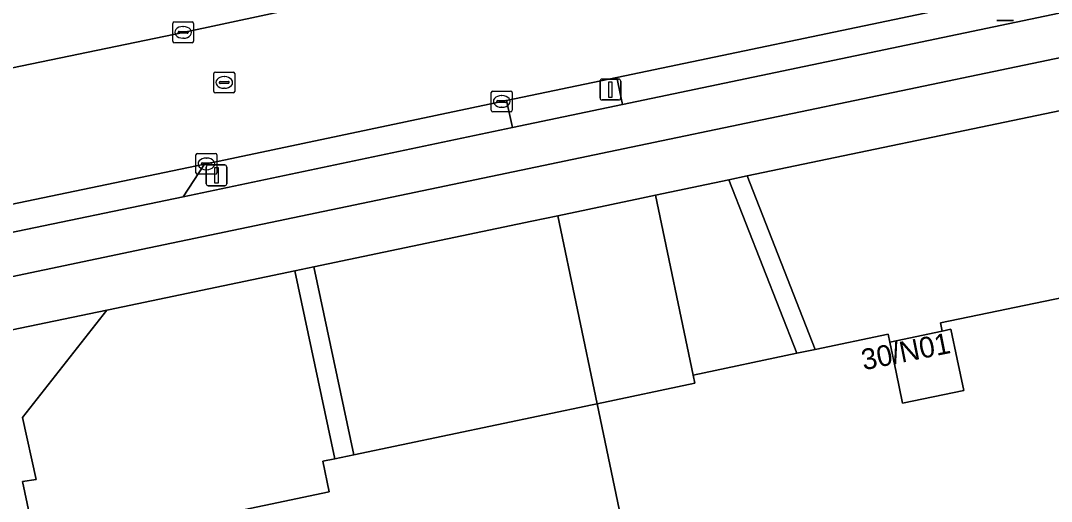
# Model space of a CAD drawing. Extents: x 164494 to 166241, y 382475 to 384495.
# Drawn here: x 164972.57 to 165022.04, y 384329.92 to 384352.99 of the extents above; entities that cross this region are included whole.
import ezdxf

# ---------------------------------------------------------------- set-up
doc = ezdxf.new("R2010")
doc.units = 0
for name, color, linetype in [('IMGEO_Berm_groen', 7, 'Continuous'), ('IMGEO_Erf', 7, 'Continuous'), ('IMGEO_Fietspad_open', 7, 'Continuous'), ('IMGEO_Groenvoorziening', 7, 'Continuous'), ('IMGEO_Hek', 7, 'Continuous'), ('IMGEO_Kolk', 7, 'Continuous'), ('IMGEO_Lichtmast', 7, 'Continuous'), ('IMGEO_Pand', 7, 'Continuous'), ('IMGEO_Pand_nummerreeks', 7, 'Continuous'), ('IMGEO_Rijbaan_lokaal_open', 7, 'Continuous'), ('IMGEO_Rioolput', 7, 'Continuous'), ('IMGEO_Voetpad_open', 7, 'Continuous')]:
    doc.layers.add(name, color=color, linetype=linetype)

msp = doc.modelspace()

# ---------------------------------------------------------------- linework, layer by layer
at = {"layer": 'IMGEO_Berm_groen'}
for points in [[(165103.145, 384381.247), (165078.417, 384376.067), (165044.842, 384369.066), (164998.737, 384359.434), (164936.708, 384346.52), (164925.461, 384344.192), (164926.103, 384341.106), (164933.216, 384342.574), (164954.306, 384347.035), (164980.37, 384352.43), (164994.137, 384355.385), (165015.253, 384359.737), (165037.346, 384364.383), (165059.459, 384368.999), (165082.552, 384373.828), (165103.18, 384378.131), (165103.841, 384378.298)], [(165118.108, 384374.601), (165083.93, 384367.513), (165060.866, 384362.734), (165038.786, 384358.11), (165016.662, 384353.497), (165001.186, 384350.268), (165001.461, 384348.974), (165051.79, 384359.513), (165100.699, 384369.712), (165114.768, 384372.637)]]:
    msp.add_lwpolyline(points, dxfattribs=at)
msp.add_lwpolyline([(164996.183, 384347.859), (164995.895, 384349.164), (164995.659, 384349.115), (164981.482, 384346.121), (164981.397, 384346.103), (164980.371, 384344.544)], close=True, dxfattribs=at)
at = {"layer": 'IMGEO_Erf'}
msp.add_lwpolyline([(165032.09, 384341.677), (165016.726, 384338.497), (165016.804, 384338.097), (165017.22, 384338.184), (165017.523, 384336.741), (165017.834, 384335.248), (165014.9, 384334.636), (165014.587, 384336.126), (165014.284, 384337.57), (165014.207, 384337.944), (165010.705, 384337.217), (165009.823, 384337.034), (165004.849, 384335.984), (165004.93, 384335.595), (165000.234, 384334.604), (165003.425, 384319.356)], dxfattribs=at)
at = {"layer": 'IMGEO_Fietspad_open'}
for points in [[(165118.509, 384373.384), (165114.768, 384372.637), (165100.699, 384369.712), (165051.79, 384359.513), (165001.461, 384348.974), (164996.183, 384347.859), (164980.371, 384344.544), (164956.926, 384339.68), (164933.359, 384334.783), (164911.059, 384330.145), (164868.55, 384321.331), (164832.678, 384313.85), (164825.97, 384312.501), (164814.364, 384310.101), (164814.35, 384310.172), (164809.331, 384309.126), (164809.333, 384309.08), (164801.696, 384307.495)], [(164802.068, 384305.407), (164809.925, 384307.04), (164833.08, 384311.822), (164838.611, 384312.969), (164868.92, 384319.253), (164912.329, 384328.255), (164932.507, 384332.46), (164958.923, 384337.938), (164978.743, 384342.085), (164996.584, 384345.814), (165001.876, 384346.919), (165052.181, 384357.436), (165101.155, 384367.679), (165118.614, 384371.278), (165123.59, 384372.323)]]:
    msp.add_lwpolyline(points, dxfattribs=at)
at = {"layer": 'IMGEO_Groenvoorziening'}
for points in [[(165097.67, 384355.369), (165121.194, 384360.319), (165128.463, 384361.866), (165121.469, 384369.317), (165101.82, 384365.255), (165052.6, 384354.959), (165007.446, 384345.541), (165010.705, 384337.217), (165014.207, 384337.944), (165014.284, 384337.57), (165016.804, 384338.097), (165016.726, 384338.497), (165032.09, 384341.677), (165049.402, 384345.197), (165074.224, 384350.422)], [(165006.564, 384345.357), (165003.041, 384344.622), (165004.849, 384335.984), (165009.823, 384337.034)], [(164998.345, 384343.632), (164997.097, 384343.369), (164986.639, 384341.182), (164988.553, 384332.16), (165000, 384334.555), (165000.234, 384334.604)], [(164985.443, 384319.065), (164980.499, 384318.03), (164978.312, 384328.483), (164987.376, 384330.38), (164987.069, 384331.849), (164987.642, 384331.969), (164985.728, 384340.992), (164976.791, 384339.123), (164976.708, 384339.106), (164972.661, 384333.951), (164973.308, 384330.982), (164972.656, 384330.873), (164976.99, 384310.432), (164981.938, 384311.469), (164985.086, 384296.596), (164980.116, 384295.575), (164980.294, 384294.743), (164990.062, 384296.82)]]:
    msp.add_lwpolyline(points, close=True, dxfattribs=at)
at = {"layer": 'IMGEO_Hek'}
for points in [[(165128.694, 384361.62), (165128.463, 384361.866), (165121.194, 384360.319), (165097.67, 384355.369), (165074.224, 384350.422), (165049.402, 384345.197), (165032.09, 384341.677), (165016.726, 384338.497), (165016.804, 384338.097)], [(165000.234, 384334.604), (165004.93, 384335.595), (165004.849, 384335.984), (165009.823, 384337.034), (165010.705, 384337.217), (165014.207, 384337.944), (165014.284, 384337.57)]]:
    msp.add_lwpolyline(points, dxfattribs=at)
at = {"layer": 'IMGEO_Kolk'}
for p, q in [((164979.944, 384352.93), (164980.796, 384352.93)), ((164979.869, 384352.004), (164979.869, 384352.856)), ((164980.128, 384352.424), (164980.128, 384352.436)), ((164980.171, 384352.473), (164980.569, 384352.473)), ((164980.357, 384352.71), (164980.382, 384352.71)), ((164980.612, 384352.436), (164980.612, 384352.424)), ((164980.87, 384352.856), (164980.87, 384352.004)), ((164980.796, 384351.93), (164979.944, 384351.93)), ((164980.566, 384352.387), (164980.168, 384352.387)), ((164980.38, 384352.15), (164980.355, 384352.15)), ((164995.158, 384348.689), (164995.158, 384349.541)), ((164995.233, 384349.615), (164996.085, 384349.615)), ((164996.159, 384349.541), (164996.159, 384348.689)), ((164995.417, 384349.109), (164995.417, 384349.121)), ((164995.855, 384349.072), (164995.457, 384349.072)), ((164995.46, 384349.158), (164995.858, 384349.158)), ((164995.646, 384349.395), (164995.671, 384349.395)), ((164995.901, 384349.121), (164995.901, 384349.109)), ((164996.085, 384348.615), (164995.233, 384348.615)), ((164995.669, 384348.835), (164995.644, 384348.835)), ((164980.981, 384345.695), (164980.981, 384346.547)), ((164981.056, 384346.621), (164981.908, 384346.621)), ((164981.982, 384346.547), (164981.982, 384345.695)), ((164981.24, 384346.115), (164981.24, 384346.127)), ((164981.678, 384346.078), (164981.28, 384346.078)), ((164981.283, 384346.164), (164981.681, 384346.164)), ((164981.469, 384346.401), (164981.494, 384346.401)), ((164981.724, 384346.127), (164981.724, 384346.115)), ((164981.908, 384345.621), (164981.056, 384345.621)), ((164981.492, 384345.841), (164981.467, 384345.841))]:
    msp.add_line(p, q, dxfattribs=at)
for points in [[(164979.944, 384352.93), (164980.796, 384352.93)], [(164979.869, 384352.004), (164979.869, 384352.856)], [(164980.87, 384352.856), (164980.87, 384352.004)], [(164980.796, 384351.93), (164979.944, 384351.93)], [(164995.158, 384348.689), (164995.158, 384349.541)], [(164995.233, 384349.615), (164996.085, 384349.615)], [(164996.159, 384349.541), (164996.159, 384348.689)], [(164996.085, 384348.615), (164995.233, 384348.615)], [(164980.981, 384345.695), (164980.981, 384346.547)], [(164981.056, 384346.621), (164981.908, 384346.621)], [(164981.982, 384346.547), (164981.982, 384345.695)], [(164981.908, 384345.621), (164981.056, 384345.621)]]:
    msp.add_lwpolyline(points, dxfattribs=at)
for centre, radius, start, end in [((164979.946, 384352.854), 0.0765, 91.552, 178.448), ((164979.946, 384352.854), 0.0765, 91.552, 178.448), ((164980.794, 384352.854), 0.0765, 1.552, 88.448), ((164980.794, 384352.854), 0.0765, 1.552, 88.448), ((164980.168, 384352.433), 0.0403, 85.8775, 175.7526), ((164980.165, 384352.423), 0.0366, 178.938, 274.7102), ((164980.569, 384352.43), 0.043, 264.8664, 352.4533), ((164980.573, 384352.435), 0.0386, 1.7309, 96.639), ((164979.946, 384352.006), 0.0765, 181.552, 268.448), ((164979.946, 384352.006), 0.0765, 181.552, 268.448), ((164980.794, 384352.006), 0.0765, 271.552, 358.448), ((164980.794, 384352.006), 0.0765, 271.552, 358.448), ((164995.235, 384349.539), 0.0765, 91.552, 178.448), ((164995.235, 384349.539), 0.0765, 91.552, 178.448), ((164996.083, 384349.539), 0.0765, 1.552, 88.448), ((164996.083, 384349.539), 0.0765, 1.552, 88.448), ((164995.457, 384349.118), 0.0403, 85.8775, 175.7526), ((164995.454, 384349.108), 0.0366, 178.938, 274.7102), ((164995.858, 384349.115), 0.043, 264.8664, 352.4533), ((164995.862, 384349.12), 0.0386, 1.7309, 96.639), ((164995.235, 384348.691), 0.0765, 181.552, 268.448), ((164995.235, 384348.691), 0.0765, 181.552, 268.448), ((164996.083, 384348.691), 0.0765, 271.552, 358.448), ((164996.083, 384348.691), 0.0765, 271.552, 358.448), ((164981.058, 384346.545), 0.0765, 91.552, 178.448), ((164981.058, 384346.545), 0.0765, 91.552, 178.448), ((164981.906, 384346.545), 0.0765, 1.552, 88.448), ((164981.906, 384346.545), 0.0765, 1.552, 88.448), ((164981.28, 384346.124), 0.0403, 85.8775, 175.7526), ((164981.277, 384346.114), 0.0366, 178.938, 274.7102), ((164981.681, 384346.121), 0.043, 264.8664, 352.4533), ((164981.685, 384346.126), 0.0386, 1.7309, 96.639), ((164981.058, 384345.697), 0.0765, 181.552, 268.448), ((164981.058, 384345.697), 0.0765, 181.552, 268.448), ((164981.906, 384345.697), 0.0765, 271.552, 358.448), ((164981.906, 384345.697), 0.0765, 271.552, 358.448)]:
    msp.add_arc(centre, radius, start, end, dxfattribs=at)
for centre, major_axis, ratio, start_param, end_param in [((164980.356, 384352.43), (-0.387, 0.002), 0.722429, 4.712389, 7.853982), ((164980.381, 384352.43), (-0.39, 0.002), 0.717154, 1.570796, 4.712389), ((164995.645, 384349.115), (-0.387, 0.002), 0.722429, 4.712389, 7.853982), ((164995.67, 384349.115), (-0.39, 0.002), 0.717154, 1.570796, 4.712389), ((164981.468, 384346.121), (-0.387, 0.002), 0.722429, 4.712389, 7.853982), ((164981.493, 384346.121), (-0.39, 0.002), 0.717154, 1.570796, 4.712389)]:
    msp.add_ellipse(centre, major_axis=major_axis, ratio=ratio, start_param=start_param, end_param=end_param, dxfattribs=at)
at = {"layer": 'IMGEO_Lichtmast'}
for p, q in [((165020.216, 384352.993), (165019.426, 384352.993)), ((165019.426, 384352.993), (165020.216, 384352.993)), ((165000.378, 384349.287), (165000.378, 384350.087)), ((165000.378, 384350.087), (165000.378, 384349.287)), ((165000.478, 384350.187), (165001.268, 384350.187)), ((165001.268, 384350.187), (165000.478, 384350.187)), ((165001.368, 384350.087), (165001.368, 384349.287)), ((165001.368, 384349.287), (165001.368, 384350.087)), ((165001.268, 384349.187), (165000.478, 384349.187)), ((165000.478, 384349.187), (165001.268, 384349.187)), ((164981.473, 384345.167), (164981.473, 384345.967)), ((164981.473, 384345.967), (164981.473, 384345.167)), ((164981.573, 384346.067), (164982.363, 384346.067)), ((164982.363, 384346.067), (164981.573, 384346.067)), ((164982.463, 384345.967), (164982.463, 384345.167)), ((164982.463, 384345.167), (164982.463, 384345.967)), ((164982.363, 384345.067), (164981.573, 384345.067)), ((164981.573, 384345.067), (164982.363, 384345.067))]:
    msp.add_line(p, q, dxfattribs=at)
for points in [[(165000.798, 384350.062), (165000.948, 384350.062), (165000.948, 384349.312), (165000.798, 384349.312), (165000.798, 384350.062)], [(164981.893, 384345.942), (164982.043, 384345.942), (164982.043, 384345.192), (164981.893, 384345.192), (164981.893, 384345.942)]]:
    msp.add_lwpolyline(points, dxfattribs=at)
for centre, start, end in [((165000.478, 384350.087), 90, 180), ((165000.478, 384350.087), 90, 180), ((165001.268, 384350.087), 0, 90), ((165001.268, 384350.087), 360, 90), ((165000.478, 384349.287), 180, 270), ((165000.478, 384349.287), 180, 270), ((165001.268, 384349.287), 270, 0), ((165001.268, 384349.287), 270, 0), ((164981.573, 384345.967), 90, 180), ((164981.573, 384345.967), 90, 180), ((164982.363, 384345.967), 0, 90), ((164982.363, 384345.967), 360, 90), ((164981.573, 384345.167), 180, 270), ((164981.573, 384345.167), 180, 270), ((164982.363, 384345.167), 270, 0), ((164982.363, 384345.167), 270, 0)]:
    msp.add_arc(centre, 0.1, start, end, dxfattribs=at)
at = {"layer": 'IMGEO_Pand'}
for points in [[(165017.523, 384336.741), (165017.22, 384338.184), (165016.804, 384338.097), (165014.284, 384337.57), (165014.587, 384336.126), (165014.9, 384334.636), (165017.834, 384335.248)], [(164988.553, 384332.16), (164987.642, 384331.969), (164987.069, 384331.849), (164987.376, 384330.38), (164978.312, 384328.483), (164980.499, 384318.03), (164985.443, 384319.065), (164989.641, 384319.943), (164990.338, 384316.617), (165000, 384318.639), (165003.425, 384319.356), (165000.234, 384334.604), (165000, 384334.555)]]:
    msp.add_lwpolyline(points, close=True, dxfattribs=at)
at = {"layer": 'IMGEO_Rijbaan_lokaal_open'}
for points in [[(164923.017, 384333.971), (164933.937, 384336.234), (164935.002, 384336.455), (164955.553, 384340.732), (164955.712, 384340.765), (164981.397, 384346.103), (164981.482, 384346.121), (164995.659, 384349.115), (164995.895, 384349.164), (165001.186, 384350.268), (165016.662, 384353.497), (165038.786, 384358.11), (165060.866, 384362.734), (165083.93, 384367.513), (165118.108, 384374.601), (165110.316, 384389.55)], [(165103.841, 384378.298), (165103.18, 384378.131), (165082.552, 384373.828), (165059.459, 384368.999), (165037.346, 384364.383), (165015.253, 384359.737), (164994.137, 384355.385), (164980.37, 384352.43), (164954.306, 384347.035), (164933.216, 384342.574), (164926.103, 384341.106), (164918.341, 384339.504), (164908.242, 384337.42), (164886.155, 384332.862), (164865.073, 384328.486), (164845.934, 384324.502), (164823.887, 384319.91), (164800.79, 384315.134), (164796.746, 384314.295), (164799.153, 384308.224)]]:
    msp.add_lwpolyline(points, dxfattribs=at)
for points in [[(165001.186, 384350.268), (164995.895, 384349.164), (164996.183, 384347.859), (165001.461, 384348.974)], [(164980.371, 384344.544), (164981.397, 384346.103), (164955.712, 384340.765), (164956.926, 384339.68)], [(165003.041, 384344.622), (165002.371, 384344.482), (164998.345, 384343.632), (165000.234, 384334.604), (165004.93, 384335.595), (165004.849, 384335.984)], [(164972.656, 384330.873), (164973.308, 384330.982), (164972.661, 384333.951), (164976.708, 384339.106), (164961.279, 384335.897), (164960.93, 384335.824), (164965.275, 384332.269), (164965.642, 384329.426), (164966.532, 384329.404), (164969.978, 384313.506), (164968.93, 384313.293), (164967.996, 384313.104), (164968.046, 384312.894), (164968.719, 384310.043), (164969.392, 384307.192), (164970.898, 384307.493), (164974.03, 384293.405), (164980.294, 384294.743), (164980.116, 384295.575), (164976.99, 384310.432)]]:
    msp.add_lwpolyline(points, close=True, dxfattribs=at)
at = {"layer": 'IMGEO_Rioolput'}
for p, q in [((164981.841, 384349.599), (164981.841, 384350.451)), ((164981.916, 384350.525), (164982.768, 384350.525)), ((164982.842, 384350.451), (164982.842, 384349.599)), ((164982.1, 384350.019), (164982.1, 384350.031)), ((164982.538, 384349.982), (164982.14, 384349.982)), ((164982.143, 384350.068), (164982.541, 384350.068)), ((164982.329, 384350.305), (164982.354, 384350.305)), ((164982.584, 384350.031), (164982.584, 384350.019)), ((164982.768, 384349.525), (164981.916, 384349.525)), ((164982.352, 384349.745), (164982.327, 384349.745))]:
    msp.add_line(p, q, dxfattribs=at)
for points in [[(164981.841, 384349.599), (164981.841, 384350.451)], [(164981.916, 384350.525), (164982.768, 384350.525)], [(164982.842, 384350.451), (164982.842, 384349.599)], [(164982.768, 384349.525), (164981.916, 384349.525)]]:
    msp.add_lwpolyline(points, dxfattribs=at)
for centre, radius, start, end in [((164981.918, 384350.449), 0.0765, 91.552, 178.448), ((164981.918, 384350.449), 0.0765, 91.552, 178.448), ((164982.766, 384350.449), 0.0765, 1.552, 88.448), ((164982.766, 384350.449), 0.0765, 1.552, 88.448), ((164982.14, 384350.028), 0.0403, 85.8775, 175.7526), ((164982.137, 384350.018), 0.0366, 178.938, 274.7102), ((164982.541, 384350.025), 0.043, 264.8664, 352.4533), ((164982.545, 384350.03), 0.0386, 1.7309, 96.639), ((164981.918, 384349.601), 0.0765, 181.552, 268.448), ((164981.918, 384349.601), 0.0765, 181.552, 268.448), ((164982.766, 384349.601), 0.0765, 271.552, 358.448), ((164982.766, 384349.601), 0.0765, 271.552, 358.448)]:
    msp.add_arc(centre, radius, start, end, dxfattribs=at)
for centre, major_axis, ratio, start_param, end_param in [((164982.328, 384350.025), (-0.387, 0.002), 0.722429, 4.712389, 7.853982), ((164982.353, 384350.025), (-0.39, 0.002), 0.717154, 1.570796, 4.712389)]:
    msp.add_ellipse(centre, major_axis=major_axis, ratio=ratio, start_param=start_param, end_param=end_param, dxfattribs=at)
at = {"layer": 'IMGEO_Voetpad_open'}
for points in [[(165123.59, 384372.323), (165118.614, 384371.278), (165101.155, 384367.679), (165052.181, 384357.436), (165001.876, 384346.919), (164996.584, 384345.814), (164978.743, 384342.085), (164958.923, 384337.938), (164932.507, 384332.46), (164912.329, 384328.255), (164868.92, 384319.253), (164838.611, 384312.969), (164833.08, 384311.822), (164809.925, 384307.04), (164802.068, 384305.407)], [(164913.849, 384326.017), (164931.494, 384329.683), (164931.595, 384329.704), (164960.93, 384335.824), (164961.279, 384335.897), (164976.708, 384339.106), (164976.791, 384339.123), (164985.728, 384340.992), (164986.639, 384341.182), (164997.097, 384343.369), (164998.345, 384343.632), (165002.371, 384344.482), (165003.041, 384344.622), (165006.564, 384345.357), (165007.446, 384345.541), (165052.6, 384354.959), (165101.82, 384365.255), (165121.469, 384369.317)]]:
    msp.add_lwpolyline(points, dxfattribs=at)
for points in [[(165007.446, 384345.541), (165006.564, 384345.357), (165009.823, 384337.034), (165010.705, 384337.217)], [(164986.639, 384341.182), (164985.728, 384340.992), (164987.642, 384331.969), (164988.553, 384332.16)]]:
    msp.add_lwpolyline(points, close=True, dxfattribs=at)

# ---------------------------------------------------------------- texts
at = {"layer": 'IMGEO_Pand_nummerreeks'}
msp.add_text('30/N01', height=1, rotation=11.2529, dxfattribs=at).set_placement((165013.028, 384336.212))

doc.saveas('drawing.dxf')
